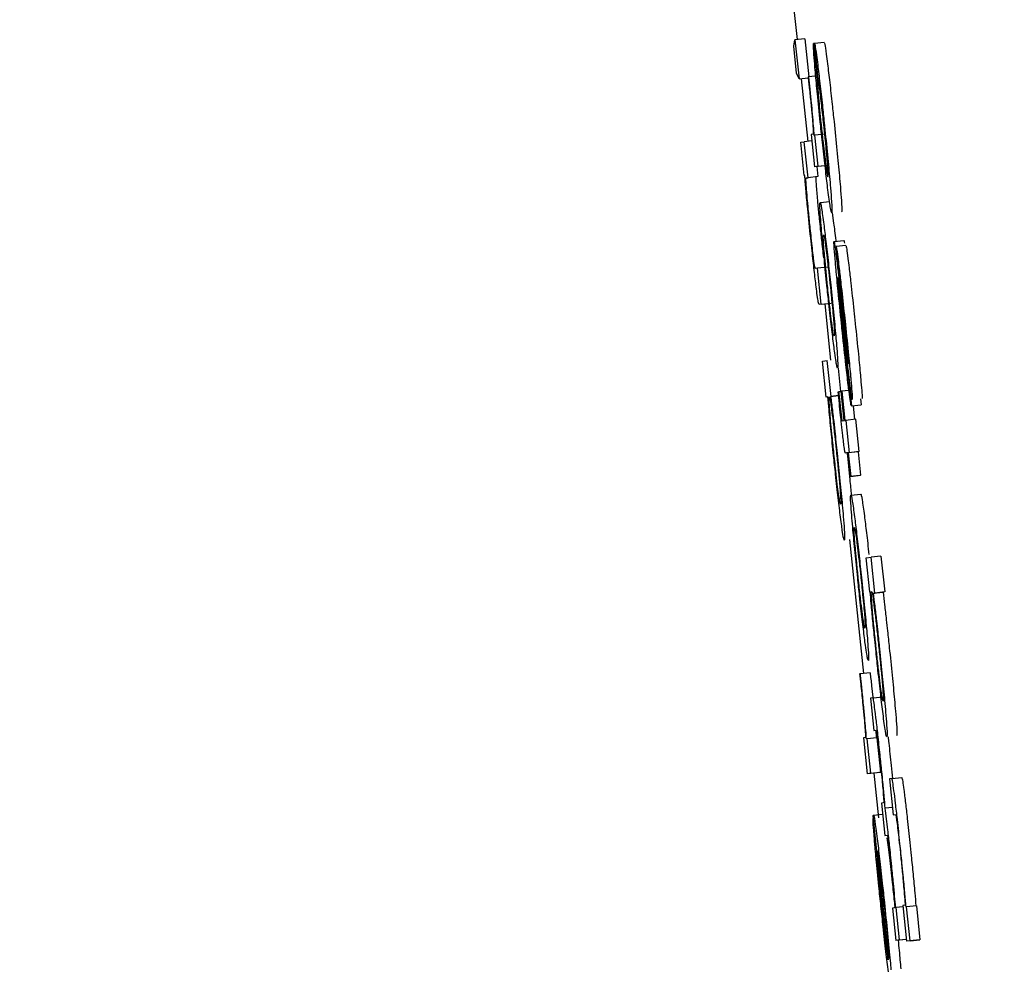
# Model space of a CAD drawing. Header units: inches. Extents: x 170 to 312, y 215 to 248.
# Tile 311 of 656: x 210.2396 to 210.2592, y 243.629 to 243.6478. Entities that reach past the tile are written whole.
import ezdxf

# ---------------------------------------------------------------- set-up
doc = ezdxf.new("R2010")
doc.units = ezdxf.units.IN
doc.header["$LTSCALE"] = 0.25
doc.header["$MEASUREMENT"] = 0
doc.layers.add('ANNOTATIONS', color=1, linetype='Continuous')
doc.layers.add('MOTOR RH', color=7, linetype='Continuous')
doc.styles.add('ARIAL', font='arial.ttf', dxfattribs={"height": 0.09375})
doc.dimstyles.new('STANDARD$0', dxfattribs={"dimtxt": 0.09375, "dimasz": 0.09375, "dimexe": 0.03125, "dimexo": 0.046875, "dimgap": 0.09, "dimtad": 0, "dimtih": 1, "dimtoh": 1, "dimdec": 4, "dimzin": 0, "dimdsep": 46, "dimtxsty": 'ARIAL', "dimcen": 0.09, "dimadec": 0, "dimazin": 0, "dimtfac": 1, "dimtdec": 4, "dimtofl": 0, "dimtmove": 0, "dimatfit": 1, "dimfxl": 1, "dimtolj": 1, "dimtzin": 0, "dimarcsym": 0})

# ---------------------------------------------------------------- blocks, each defined once
blk = doc.blocks.new('*D26')
at = {"layer": 'ANNOTATIONS', "color": 0, "lineweight": -2, "transparency": 16777216}
for p, q in [((209.952995, 244.125047), (211.798957, 244.125047)), ((211.767707, 244.031297), (211.767707, 242.331666)), ((211.767707, 240.197174), (211.767707, 241.896805)), ((211.037182, 240.103424), (211.798957, 240.103424))]:
    blk.add_line(p, q, dxfattribs=at)
at = {"layer": 'ANNOTATIONS', "color": 0, "transparency": 16777216}
for points in [[(211.752082, 244.031297), (211.783332, 244.031297), (211.767707, 244.125047)], [(211.752082, 240.197174), (211.783332, 240.197174), (211.767707, 240.103424)]]:
    blk.add_solid(points, dxfattribs=at)
at = {"layer": 'defpoints', "color": 0, "transparency": 16777216}
for p in [(209.90612, 244.125047), (210.990307, 240.103424), (211.767707, 240.103424)]:
    blk.add_point(p, dxfattribs=at)
at = {"layer": 'ANNOTATIONS', "color": 0, "transparency": 16777216, "insert": (211.767707, 242.114236), "char_height": 0.09375, "attachment_point": 5, "style": 'ARIAL'}
blk.add_mtext('\\A1;OPENING\\PHEIGHT', dxfattribs=at)
blk = doc.blocks.new('*D27')
at = {"layer": 'ANNOTATIONS', "color": 0, "lineweight": -2, "transparency": 16777216}
for p, q in [((209.952995, 244.96103), (212.453946, 244.96103)), ((212.422696, 244.86728), (212.422696, 242.749657)), ((212.422696, 240.197174), (212.422696, 242.314797)), ((211.957527, 240.103424), (212.453946, 240.103424))]:
    blk.add_line(p, q, dxfattribs=at)
at = {"layer": 'ANNOTATIONS', "color": 0, "transparency": 16777216}
for points in [[(212.407071, 244.86728), (212.438321, 244.86728), (212.422696, 244.96103)], [(212.407071, 240.197174), (212.438321, 240.197174), (212.422696, 240.103424)]]:
    blk.add_solid(points, dxfattribs=at)
at = {"layer": 'defpoints', "color": 0, "transparency": 16777216}
for p in [(209.90612, 244.96103), (211.910652, 240.103424), (212.422696, 240.103424)]:
    blk.add_point(p, dxfattribs=at)
at = {"layer": 'ANNOTATIONS', "color": 0, "transparency": 16777216, "insert": (212.422696, 242.532227), "char_height": 0.09375, "attachment_point": 5, "style": 'ARIAL'}
blk.add_mtext('\\A1;TOTAL\\PHEIGHT', dxfattribs=at)

msp = doc.modelspace()

# ---------------------------------------------------------------- linework, layer by layer
at = {"layer": 'MOTOR RH'}
for p, q in [((210.254727, 243.65074), (210.255077, 243.647397)), ((210.255011, 243.647268), (210.255034, 243.647392)), ((210.25523, 243.647412), (210.255034, 243.647392)), ((210.255034, 243.647392), (210.255116, 243.646614)), ((210.25523, 243.647412), (210.255309, 243.646658)), ((210.255619, 243.647341), (210.255424, 243.647321)), ((210.255068, 243.646729), (210.255011, 243.647268)), ((210.255424, 243.647321), (210.255403, 243.647318)), ((210.255403, 243.647318), (210.255478, 243.646604)), ((210.255499, 243.646606), (210.255424, 243.647321)), ((210.255116, 243.646614), (210.255068, 243.646729)), ((210.255116, 243.646614), (210.255299, 243.646633)), ((210.255159, 243.646618), (210.255289, 243.645371)), ((210.25531, 243.646658), (210.255297, 243.646657)), ((210.255491, 243.646678), (210.25531, 243.646658)), ((210.255371, 243.64538), (210.255221, 243.645364)), ((210.255395, 243.645515), (210.255358, 243.64551)), ((210.255358, 243.64551), (210.255425, 243.644867)), ((210.255431, 243.645492), (210.255419, 243.645491)), ((210.255627, 243.645513), (210.255431, 243.645492)), ((210.255496, 243.644876), (210.255431, 243.645492)), ((210.25515, 243.645355), (210.255221, 243.645364)), ((210.25522, 243.644693), (210.25515, 243.645355)), ((210.255296, 243.64465), (210.255221, 243.645364)), ((210.255621, 243.644888), (210.255425, 243.644867)), ((210.255496, 243.644876), (210.255425, 243.644867)), ((210.25547, 243.644872), (210.255492, 243.64467)), ((210.255496, 243.644876), (210.255691, 243.644897)), ((210.255231, 243.644694), (210.25522, 243.644693)), ((210.25526, 243.644645), (210.255296, 243.64465)), ((210.255492, 243.64467), (210.255296, 243.64465)), ((210.255492, 243.64467), (210.255456, 243.644666)), ((210.255536, 243.644155), (210.255732, 243.644176)), ((210.255775, 243.643953), (210.255805, 243.643744)), ((210.255813, 243.64338), (210.256008, 243.643401)), ((210.255852, 243.643284), (210.255855, 243.643284)), ((210.255927, 243.642569), (210.255852, 243.643284)), ((210.25605, 243.643304), (210.255855, 243.643284)), ((210.255485, 243.642848), (210.25544, 243.642843)), ((210.255681, 243.642869), (210.255485, 243.642848)), ((210.25556, 243.642134), (210.255485, 243.642848)), ((210.25556, 243.642134), (210.255515, 243.642128)), ((210.25556, 243.642134), (210.255756, 243.642155)), ((210.255628, 243.64214), (210.255745, 243.641021)), ((210.256045, 243.641279), (210.25596, 243.642057)), ((210.255965, 243.642133), (210.256022, 243.641605)), ((210.25558, 243.641001), (210.255678, 243.641014)), ((210.255656, 243.640287), (210.25558, 243.641001)), ((210.255753, 243.640299), (210.255678, 243.641014)), ((210.256096, 243.640965), (210.2561, 243.640951)), ((210.255892, 243.640864), (210.255941, 243.640398)), ((210.256083, 243.640824), (210.256158, 243.64011)), ((210.255691, 243.640291), (210.255656, 243.640287)), ((210.255745, 243.640298), (210.255902, 243.640315)), ((210.255745, 243.640298), (210.255753, 243.640299)), ((210.255902, 243.640315), (210.255753, 243.640299)), ((210.255894, 243.640393), (210.255905, 243.640394)), ((210.255955, 243.640399), (210.255905, 243.640394)), ((210.255955, 243.6404), (210.255966, 243.640402)), ((210.256016, 243.639821), (210.255955, 243.6404)), ((210.256162, 243.640422), (210.255966, 243.640402)), ((210.255966, 243.640402), (210.256027, 243.639823)), ((210.256158, 243.64011), (210.256354, 243.64013)), ((210.256194, 243.640114), (210.256223, 243.639843)), ((210.256341, 243.640253), (210.256354, 243.64013)), ((210.255973, 243.639815), (210.256016, 243.639821)), ((210.256027, 243.639823), (210.256045, 243.639824)), ((210.256241, 243.639845), (210.256045, 243.639824)), ((210.256045, 243.639824), (210.256113, 243.639181)), ((210.256241, 243.639845), (210.256308, 243.639202)), ((210.256043, 243.639173), (210.256042, 243.639173)), ((210.256084, 243.639178), (210.256043, 243.639173)), ((210.256133, 243.638709), (210.256084, 243.639178)), ((210.256291, 243.6392), (210.256095, 243.639179)), ((210.256113, 243.639181), (210.256095, 243.639179)), ((210.256095, 243.639179), (210.256144, 243.63871)), ((210.256308, 243.639202), (210.256113, 243.639181)), ((210.256308, 243.639202), (210.256291, 243.6392)), ((210.256291, 243.6392), (210.25634, 243.638731)), ((210.256329, 243.638729), (210.256133, 243.638709)), ((210.256144, 243.63871), (210.25634, 243.638731)), ((210.25634, 243.638731), (210.256329, 243.638729)), ((210.256144, 243.63871), (210.256133, 243.638709)), ((210.256148, 243.638338), (210.256344, 243.638358)), ((210.256119, 243.637451), (210.256397, 243.634791)), ((210.256453, 243.637092), (210.256549, 243.637105)), ((210.256524, 243.636411), (210.256453, 243.637092)), ((210.256745, 243.637125), (210.256549, 243.637105)), ((210.256624, 243.63639), (210.256549, 243.637105)), ((210.256745, 243.637125), (210.25682, 243.636411)), ((210.256533, 243.636412), (210.256524, 243.636411)), ((210.256592, 243.636386), (210.256787, 243.636406)), ((210.256592, 243.636386), (210.256624, 243.63639)), ((210.25682, 243.636411), (210.256624, 243.63639)), ((210.25682, 243.636411), (210.256787, 243.636406)), ((210.256531, 243.634805), (210.256335, 243.634784)), ((210.256335, 243.634784), (210.256322, 243.634783)), ((210.256559, 243.634541), (210.256582, 243.634316)), ((210.256589, 243.634304), (210.256537, 243.634297)), ((210.256537, 243.634297), (210.256604, 243.633654)), ((210.256589, 243.634304), (210.256785, 243.634324)), ((210.256604, 243.633654), (210.256651, 243.63366)), ((210.256433, 243.633515), (210.256396, 243.63351)), ((210.256396, 243.63351), (210.256471, 243.632795)), ((210.25647, 243.633489), (210.256458, 243.633488)), ((210.256665, 243.63351), (210.25647, 243.633489)), ((210.256542, 243.632804), (210.25647, 243.633489)), ((210.256665, 243.63351), (210.256737, 243.632825)), ((210.256667, 243.632816), (210.256471, 243.632795)), ((210.256542, 243.632804), (210.256471, 243.632795)), ((210.256542, 243.632804), (210.256737, 243.632825)), ((210.256605, 243.632809), (210.256698, 243.631917)), ((210.256737, 243.632825), (210.256667, 243.632816)), ((210.256962, 243.6327), (210.256915, 243.632693)), ((210.256915, 243.632693), (210.25699, 243.631979)), ((210.256962, 243.6327), (210.257158, 243.63272)), ((210.256796, 243.632216), (210.256756, 243.63221)), ((210.256756, 243.63221), (210.256824, 243.631568)), ((210.256975, 243.632123), (210.25683, 243.632108)), ((210.256596, 243.631906), (210.256588, 243.631905)), ((210.256588, 243.631905), (210.256663, 243.631191)), ((210.256892, 243.629093), (210.25659, 243.631958)), ((210.256596, 243.631974), (210.256779, 243.631993)), ((210.25699, 243.631979), (210.257036, 243.631985)), ((210.256824, 243.631568), (210.256873, 243.631574)), ((210.256671, 243.631192), (210.256663, 243.631191)), ((210.256899, 243.629124), (210.256675, 243.63126)), ((210.257016, 243.630129), (210.256976, 243.630124)), ((210.256976, 243.630124), (210.257043, 243.629481)), ((210.257046, 243.630133), (210.257038, 243.630132)), ((210.257183, 243.630147), (210.257046, 243.630133)), ((210.257114, 243.62949), (210.257046, 243.630133)), ((210.257224, 243.630183), (210.25718, 243.630178)), ((210.25718, 243.630178), (210.257255, 243.629464)), ((210.257254, 243.63015), (210.257245, 243.630149)), ((210.25745, 243.63017), (210.257254, 243.63015)), ((210.257325, 243.629472), (210.257254, 243.63015)), ((210.25745, 243.63017), (210.257521, 243.629493)), ((210.257239, 243.629502), (210.257043, 243.629481)), ((210.257114, 243.62949), (210.257043, 243.629481)), ((210.257114, 243.62949), (210.257251, 243.629504)), ((210.257251, 243.629503), (210.257239, 243.629502)), ((210.257451, 243.629484), (210.257255, 243.629464)), ((210.257325, 243.629472), (210.257255, 243.629464)), ((210.257325, 243.629472), (210.257521, 243.629493)), ((210.257521, 243.629493), (210.257451, 243.629484))]:
    msp.add_line(p, q, dxfattribs=at)
for points, knots in [([(210.255619, 243.647341), (210.255622, 243.647333), (210.25563, 243.647312), (210.255653, 243.647158), (210.255675, 243.646982), (210.255683, 243.646915)], [0, 0, 0, 0, 0.310514, 0.736903, 1, 1, 1, 1]), ([(210.255439, 243.646784), (210.255431, 243.64687), (210.255412, 243.64709), (210.255403, 243.64725), (210.255403, 243.647301), (210.255403, 243.647318)], [0, 0, 0, 0, 0.297508, 0.760144, 1, 1, 1, 1]), ([(210.255424, 243.647321), (210.255427, 243.647312), (210.255434, 243.647291), (210.255457, 243.647138), (210.255479, 243.646962), (210.255488, 243.646894)], [0, 0, 0, 0, 0.310526, 0.73693, 1, 1, 1, 1]), ([(210.255547, 243.645681), (210.255527, 243.645876), (210.25549, 243.646233), (210.255455, 243.646596), (210.255441, 243.646751), (210.255439, 243.646784)], [0, 0, 0, 0, 0.484499, 0.889986, 1, 1, 1, 1]), ([(210.255488, 243.646894), (210.255502, 243.646776), (210.25553, 243.64654), (210.255576, 243.646125), (210.255604, 243.645859), (210.255616, 243.645746)], [0, 0, 0, 0, 0.3657506, 0.7303022, 1, 1, 1, 1]), ([(210.255683, 243.646915), (210.255697, 243.646797), (210.255726, 243.64656), (210.255772, 243.646146), (210.2558, 243.64588), (210.255812, 243.645767)], [0, 0, 0, 0, 0.365742, 0.730297, 1, 1, 1, 1]), ([(210.255297, 243.646657), (210.255299, 243.646634), (210.255304, 243.646588), (210.255312, 243.646515), (210.255317, 243.646464), (210.25532, 243.646436)], [0, 0, 0, 0, 0.310421, 0.620428, 1, 1, 1, 1]), ([(210.255335, 243.646421), (210.255333, 243.646448), (210.255327, 243.646501), (210.255318, 243.64658), (210.255313, 243.646632), (210.25531, 243.646658)], [0, 0, 0, 0, 0.336831, 0.668929, 1, 1, 1, 1]), ([(210.255478, 243.646604), (210.25548, 243.646564), (210.255483, 243.64649), (210.255493, 243.646352), (210.255502, 243.64625), (210.255504, 243.64623)], [0, 0, 0, 0, 0.485668, 0.899273, 1, 1, 1, 1]), ([(210.255547, 243.646271), (210.255541, 243.646316), (210.255525, 243.646446), (210.255511, 243.646539), (210.255502, 243.646587), (210.255499, 243.646606)], [0, 0, 0, 0, 0.239502, 0.701395, 1, 1, 1, 1]), ([(210.25532, 243.646436), (210.255331, 243.646332), (210.255353, 243.646125), (210.255378, 243.645858), (210.255387, 243.645743), (210.255392, 243.645691)], [0, 0, 0, 0, 0.349914, 0.703099, 1, 1, 1, 1]), ([(210.255419, 243.645491), (210.25541, 243.645614), (210.255398, 243.645782), (210.255364, 243.646142), (210.255345, 243.646326), (210.255335, 243.646421)], [0, 0, 0, 0, 0.564918, 0.7763, 1, 1, 1, 1]), ([(210.255504, 243.64623), (210.255511, 243.646156), (210.255525, 243.646008), (210.255546, 243.645798), (210.255558, 243.645682), (210.255561, 243.645656)], [0, 0, 0, 0, 0.437269, 0.874328, 1, 1, 1, 1]), ([(210.255609, 243.645708), (210.255595, 243.645838), (210.255573, 243.646043), (210.255554, 243.64621), (210.255547, 243.646271)], [0, 0, 0, 0, 0.637389, 1, 1, 1, 1]), ([(210.255812, 243.645767), (210.255832, 243.645574), (210.255872, 243.645186), (210.255914, 243.644741), (210.255932, 243.644539), (210.255938, 243.644467)], [0, 0, 0, 0, 0.390445, 0.783018, 1, 1, 1, 1]), ([(210.255392, 243.645691), (210.255394, 243.645652), (210.255403, 243.645523), (210.255398, 243.645518), (210.255395, 243.645515)], [0, 0, 0, 0, 0.302244, 1, 1, 1, 1]), ([(210.255691, 243.644406), (210.255677, 243.644523), (210.255648, 243.644757), (210.255596, 243.645219), (210.255563, 243.645533), (210.255547, 243.645681)], [0, 0, 0, 0, 0.34477, 0.69002, 1, 1, 1, 1]), ([(210.255561, 243.645656), (210.255572, 243.645551), (210.255593, 243.645357), (210.255622, 243.645105), (210.255638, 243.644977), (210.255645, 243.644922), (210.255646, 243.644917)], [0, 0, 0, 0, 0.358036, 0.66096, 0.96346, 1, 1, 1, 1]), ([(210.255682, 243.644941), (210.255677, 243.645006), (210.255667, 243.645127), (210.255642, 243.645389), (210.255622, 243.645586), (210.255611, 243.645693), (210.255609, 243.645708)], [0, 0, 0, 0, 0.353559, 0.652351, 0.950402, 1, 1, 1, 1]), ([(210.255616, 243.645746), (210.255636, 243.645553), (210.255676, 243.645166), (210.255719, 243.64472), (210.255736, 243.644518), (210.255742, 243.644446)], [0, 0, 0, 0, 0.390143, 0.783014, 1, 1, 1, 1]), ([(210.255646, 243.644917), (210.255658, 243.644833), (210.25568, 243.644677), (210.255687, 243.64467), (210.255691, 243.644666)], [0, 0, 0, 0, 0.540623, 1, 1, 1, 1]), ([(210.255691, 243.644666), (210.255693, 243.644672), (210.255696, 243.644683), (210.255694, 243.644768), (210.255686, 243.644882), (210.255682, 243.644941)], [0, 0, 0, 0, 0.379918, 0.683895, 1, 1, 1, 1]), ([(210.255349, 243.643449), (210.255328, 243.643648), (210.255293, 243.64398), (210.255255, 243.644386), (210.255238, 243.644588), (210.255232, 243.644673), (210.255231, 243.644694)], [0, 0, 0, 0, 0.385994, 0.648521, 0.910576, 1, 1, 1, 1]), ([(210.255254, 243.644599), (210.255254, 243.644614), (210.255255, 243.644643), (210.255258, 243.644644), (210.25526, 243.644645)], [0, 0, 0, 0, 0.4968929, 1, 1, 1, 1]), ([(210.255266, 243.644412), (210.255263, 243.644449), (210.255257, 243.644534), (210.255255, 243.644576), (210.255254, 243.644599)], [0, 0, 0, 0, 0.438281, 1, 1, 1, 1]), ([(210.255456, 243.644666), (210.255454, 243.644665), (210.25545, 243.644664), (210.25545, 243.644634), (210.25545, 243.64462)], [0, 0, 0, 0, 0.4981863, 1, 1, 1, 1]), ([(210.25545, 243.64462), (210.25545, 243.644602), (210.255452, 243.644563), (210.255458, 243.644479), (210.255462, 243.644432)], [0, 0, 0, 0, 0.438183, 1, 1, 1, 1]), ([(210.255344, 243.6436), (210.255333, 243.643705), (210.255311, 243.643915), (210.255284, 243.644203), (210.255272, 243.644341), (210.255266, 243.644412)], [0, 0, 0, 0, 0.326992, 0.655426, 1, 1, 1, 1]), ([(210.255462, 243.644432), (210.25547, 243.644334), (210.255484, 243.644168), (210.255514, 243.643861), (210.255532, 243.64369), (210.25554, 243.64362)], [0, 0, 0, 0, 0.464953, 0.780929, 1, 1, 1, 1]), ([(210.255766, 243.643951), (210.255759, 243.643964), (210.255747, 243.643988), (210.255708, 243.644277), (210.255691, 243.644406)], [0, 0, 0, 0, 0.5544819, 1, 1, 1, 1]), ([(210.255742, 243.644446), (210.25575, 243.644348), (210.255769, 243.644102), (210.255773, 243.643969), (210.255768, 243.643956), (210.255766, 243.643951)], [0, 0, 0, 0, 0.305745, 0.77065, 1, 1, 1, 1]), ([(210.255938, 243.644467), (210.255945, 243.644369), (210.255965, 243.644123), (210.255969, 243.643989), (210.255964, 243.643976), (210.255962, 243.643972)], [0, 0, 0, 0, 0.305743, 0.770695, 1, 1, 1, 1]), ([(210.255557, 243.643697), (210.25555, 243.643779), (210.255532, 243.644003), (210.255529, 243.644135), (210.255534, 243.64415), (210.255536, 243.644155)], [0, 0, 0, 0, 0.2641698, 0.7266877, 1, 1, 1, 1]), ([(210.255536, 243.644155), (210.255543, 243.644142), (210.255555, 243.644119), (210.255593, 243.643843), (210.255609, 243.643723)], [0, 0, 0, 0, 0.5647654, 1, 1, 1, 1]), ([(210.25554, 243.64362), (210.25555, 243.643523), (210.255568, 243.643354), (210.25559, 243.643162), (210.255599, 243.643083), (210.255603, 243.643055)], [0, 0, 0, 0, 0.473705, 0.815035, 1, 1, 1, 1]), ([(210.255671, 243.642506), (210.255654, 243.642677), (210.255618, 243.643021), (210.255579, 243.643433), (210.255563, 243.643622), (210.255557, 243.643697)], [0, 0, 0, 0, 0.374491, 0.751013, 1, 1, 1, 1]), ([(210.255609, 243.643723), (210.255622, 243.643617), (210.255649, 243.643404), (210.255698, 243.642965), (210.255731, 243.642661), (210.255746, 243.642516)], [0, 0, 0, 0, 0.341502, 0.684239, 1, 1, 1, 1]), ([(210.255805, 243.643744), (210.255817, 243.643645), (210.255831, 243.643541), (210.255848, 243.643391), (210.255848, 243.643384)], [0, 0, 0, 0, 0.958345, 1, 1, 1, 1]), ([(210.255407, 243.643035), (210.255401, 243.643088), (210.255388, 243.643193), (210.255365, 243.643396), (210.255351, 243.643532), (210.255344, 243.6436)], [0, 0, 0, 0, 0.336164, 0.670864, 1, 1, 1, 1]), ([(210.255457, 243.642479), (210.255444, 243.642585), (210.255419, 243.642795), (210.255381, 243.643146), (210.255358, 243.643364), (210.255349, 243.643449)], [0, 0, 0, 0, 0.378553, 0.75558, 1, 1, 1, 1]), ([(210.255613, 243.643228), (210.255608, 243.643295), (210.255595, 243.643481), (210.255599, 243.643509), (210.255604, 243.643512), (210.255604, 243.643512)], [0, 0, 0, 0, 0.333495, 0.921963, 1, 1, 1, 1]), ([(210.255604, 243.643512), (210.255608, 243.643507), (210.255615, 243.643494), (210.255633, 243.643386), (210.255649, 243.643266), (210.255651, 243.64325)], [0, 0, 0, 0, 0.408967, 0.922235, 1, 1, 1, 1]), ([(210.255682, 243.642507), (210.255672, 243.642605), (210.255652, 243.642801), (210.255628, 243.643054), (210.255618, 243.643173), (210.255613, 243.643228)], [0, 0, 0, 0, 0.348314, 0.697698, 1, 1, 1, 1]), ([(210.255651, 243.64325), (210.255659, 243.643188), (210.255675, 243.643063), (210.255705, 243.642794), (210.255726, 243.642603), (210.255736, 243.642511)], [0, 0, 0, 0, 0.339056, 0.680161, 1, 1, 1, 1]), ([(210.255842, 243.642946), (210.255833, 243.643048), (210.255815, 243.64325), (210.255809, 243.643368), (210.255812, 243.643378), (210.255813, 243.64338)], [0, 0, 0, 0, 0.407175, 0.816653, 1, 1, 1, 1]), ([(210.255813, 243.64338), (210.255814, 243.643379), (210.255816, 243.643375), (210.255822, 243.643346), (210.255824, 243.643329)], [0, 0, 0, 0, 0.43626, 1, 1, 1, 1]), ([(210.255824, 243.643329), (210.255831, 243.643289), (210.255841, 243.643219), (210.25586, 243.64306), (210.255868, 243.642991)], [0, 0, 0, 0, 0.5661576, 1, 1, 1, 1]), ([(210.255855, 243.643284), (210.255859, 243.643267), (210.255866, 243.643233), (210.25589, 243.643054), (210.255908, 243.642902), (210.255916, 243.642838)], [0, 0, 0, 0, 0.3681122, 0.7371114, 1, 1, 1, 1]), ([(210.256008, 243.643401), (210.256009, 243.643399), (210.256012, 243.643396), (210.256017, 243.643366), (210.25602, 243.64335)], [0, 0, 0, 0, 0.436258, 1, 1, 1, 1]), ([(210.25605, 243.643304), (210.256054, 243.643287), (210.256062, 243.643253), (210.256086, 243.643075), (210.256104, 243.642923), (210.256112, 243.642859)], [0, 0, 0, 0, 0.368277, 0.737076, 1, 1, 1, 1]), ([(210.25544, 243.642843), (210.255437, 243.642848), (210.255432, 243.642856), (210.255417, 243.642952), (210.255409, 243.643016), (210.255407, 243.643035)], [0, 0, 0, 0, 0.61149, 0.887101, 1, 1, 1, 1]), ([(210.255961, 243.641751), (210.255938, 243.641967), (210.255899, 243.642342), (210.25586, 243.642743), (210.255845, 243.642907), (210.255842, 243.642946)], [0, 0, 0, 0, 0.504625, 0.879666, 1, 1, 1, 1]), ([(210.255868, 243.642991), (210.255879, 243.642902), (210.25591, 243.642631), (210.255943, 243.642333), (210.255965, 243.642133)], [0, 0, 0, 0, 0.329992, 1, 1, 1, 1]), ([(210.255916, 243.642838), (210.255927, 243.642741), (210.255957, 243.642484), (210.256, 243.642091), (210.256029, 243.641816), (210.256038, 243.641731)], [0, 0, 0, 0, 0.296681, 0.781278, 1, 1, 1, 1]), ([(210.256112, 243.642859), (210.256123, 243.642762), (210.256153, 243.642505), (210.256196, 243.642111), (210.256225, 243.641837), (210.256234, 243.641751)], [0, 0, 0, 0, 0.296681, 0.781668, 1, 1, 1, 1]), ([(210.255886, 243.642666), (210.255886, 243.642661), (210.255885, 243.64265), (210.255891, 243.642563), (210.255899, 243.642476), (210.255903, 243.642434)], [0, 0, 0, 0, 0.339255, 0.679474, 1, 1, 1, 1]), ([(210.255892, 243.642635), (210.255891, 243.64264), (210.25589, 243.64265), (210.255888, 243.642662), (210.255887, 243.642665), (210.255886, 243.642666)], [0, 0, 0, 0, 0.307012, 0.614251, 1, 1, 1, 1]), ([(210.25591, 243.642498), (210.255908, 243.642514), (210.255903, 243.642559), (210.255897, 243.642604), (210.255894, 243.642626), (210.255892, 243.642635)], [0, 0, 0, 0, 0.244782, 0.674056, 1, 1, 1, 1]), ([(210.255515, 243.642128), (210.25551, 243.642136), (210.255503, 243.642149), (210.255483, 243.642276), (210.255464, 243.642419), (210.255457, 243.642479)], [0, 0, 0, 0, 0.470137, 0.777261, 1, 1, 1, 1]), ([(210.255807, 243.641314), (210.255793, 243.641429), (210.255764, 243.64166), (210.255715, 243.642098), (210.255684, 243.642386), (210.255671, 243.642506)], [0, 0, 0, 0, 0.368024, 0.738039, 1, 1, 1, 1]), ([(210.255765, 243.641784), (210.255756, 243.641855), (210.255738, 243.641998), (210.255708, 243.642267), (210.255689, 243.642441), (210.255682, 243.642507)], [0, 0, 0, 0, 0.3817677, 0.7670455, 1, 1, 1, 1]), ([(210.255736, 243.642511), (210.255749, 243.642379), (210.255772, 243.642158), (210.255797, 243.641891), (210.255814, 243.64169), (210.255823, 243.64153), (210.255818, 243.641515), (210.255814, 243.641506)], [0, 0, 0, 0, 0.191753, 0.321588, 0.451256, 0.660124, 1, 1, 1, 1]), ([(210.255746, 243.642516), (210.255765, 243.642334), (210.255803, 243.641969), (210.255842, 243.641556), (210.255858, 243.641373), (210.255863, 243.641311)], [0, 0, 0, 0, 0.395802, 0.794661, 1, 1, 1, 1]), ([(210.255903, 243.642434), (210.255911, 243.642343), (210.255931, 243.642142), (210.255954, 243.641914), (210.255967, 243.64179)], [0, 0, 0, 0, 0.455666, 1, 1, 1, 1]), ([(210.25596, 243.642057), (210.255951, 243.642132), (210.255934, 243.642286), (210.255918, 243.642427), (210.25591, 243.642498)], [0, 0, 0, 0, 0.495744, 1, 1, 1, 1]), ([(210.255952, 243.64241), (210.255948, 243.642436), (210.255941, 243.642495), (210.255933, 243.64254), (210.255929, 243.642559), (210.255927, 243.642569)], [0, 0, 0, 0, 0.280076, 0.635764, 1, 1, 1, 1]), ([(210.255987, 243.642105), (210.255978, 243.642188), (210.255965, 243.642299), (210.255954, 243.642387), (210.255952, 243.64241)], [0, 0, 0, 0, 0.734248, 1, 1, 1, 1]), ([(210.25603, 243.641704), (210.256023, 243.641771), (210.256009, 243.641907), (210.255994, 243.642039), (210.255987, 243.642105)], [0, 0, 0, 0, 0.493961, 1, 1, 1, 1]), ([(210.255814, 243.641506), (210.255811, 243.64151), (210.255804, 243.641521), (210.255786, 243.641623), (210.255768, 243.641761), (210.255765, 243.641784)], [0, 0, 0, 0, 0.3749705, 0.897199, 1, 1, 1, 1]), ([(210.256095, 243.640531), (210.25608, 243.640659), (210.256044, 243.640968), (210.255996, 243.641412), (210.255967, 243.64169), (210.255961, 243.641751)], [0, 0, 0, 0, 0.355758, 0.858091, 1, 1, 1, 1]), ([(210.255967, 243.64179), (210.255977, 243.641699), (210.255999, 243.641489), (210.256025, 243.641255), (210.256039, 243.641134), (210.256042, 243.641113)], [0, 0, 0, 0, 0.384973, 0.891116, 1, 1, 1, 1]), ([(210.256085, 243.641156), (210.256078, 243.641234), (210.256061, 243.641403), (210.256041, 243.641598), (210.25603, 243.641704)], [0, 0, 0, 0, 0.458387, 1, 1, 1, 1]), ([(210.256038, 243.641731), (210.25606, 243.641522), (210.256098, 243.64116), (210.256133, 243.640799), (210.256145, 243.640658), (210.256147, 243.640635)], [0, 0, 0, 0, 0.534805, 0.926516, 1, 1, 1, 1]), ([(210.256234, 243.641751), (210.256256, 243.641543), (210.256293, 243.641181), (210.256328, 243.64082), (210.256341, 243.640678), (210.256343, 243.640656)], [0, 0, 0, 0, 0.534799, 0.926501, 1, 1, 1, 1]), ([(210.256022, 243.641605), (210.256032, 243.641513), (210.256051, 243.641346), (210.256071, 243.641159), (210.256081, 243.64108), (210.256083, 243.641064)], [0, 0, 0, 0, 0.49354, 0.893937, 1, 1, 1, 1]), ([(210.255883, 243.640863), (210.255879, 243.640869), (210.255869, 243.640886), (210.255842, 243.641046), (210.255814, 243.641263), (210.255807, 243.641314)], [0, 0, 0, 0, 0.332309, 0.844563, 1, 1, 1, 1]), ([(210.255863, 243.641311), (210.255869, 243.641229), (210.255887, 243.641009), (210.25589, 243.640882), (210.255885, 243.640868), (210.255883, 243.640863)], [0, 0, 0, 0, 0.271126, 0.727307, 1, 1, 1, 1]), ([(210.25612, 243.640613), (210.25611, 243.6407), (210.256085, 243.64091), (210.25606, 243.641142), (210.256045, 243.641279)], [0, 0, 0, 0, 0.4121942, 1, 1, 1, 1]), ([(210.256042, 243.641113), (210.256048, 243.641062), (210.256062, 243.640946), (210.256075, 243.640857), (210.256081, 243.640835), (210.256083, 243.640824)], [0, 0, 0, 0, 0.29389, 0.667532, 1, 1, 1, 1]), ([(210.256083, 243.641064), (210.256084, 243.641052), (210.256087, 243.641026), (210.256092, 243.640991), (210.256095, 243.640975), (210.256096, 243.640965)], [0, 0, 0, 0, 0.237072, 0.531249, 1, 1, 1, 1]), ([(210.2561, 243.640951), (210.2561, 243.640955), (210.256101, 243.640964), (210.256095, 243.64104), (210.256088, 243.641117), (210.256085, 243.641156)], [0, 0, 0, 0, 0.3318124, 0.6647168, 1, 1, 1, 1]), ([(210.256158, 243.64011), (210.256153, 243.640124), (210.256145, 243.640148), (210.256118, 243.640346), (210.256101, 243.640486), (210.256095, 243.640531)], [0, 0, 0, 0, 0.49936, 0.840955, 1, 1, 1, 1]), ([(210.256162, 243.64029), (210.256156, 243.640326), (210.256146, 243.640395), (210.256128, 243.640543), (210.25612, 243.640613)], [0, 0, 0, 0, 0.5314093, 1, 1, 1, 1]), ([(210.256147, 243.640635), (210.256155, 243.640548), (210.25617, 243.640372), (210.256177, 243.640252), (210.256175, 243.640241), (210.256174, 243.640236)], [0, 0, 0, 0, 0.369237, 0.739818, 1, 1, 1, 1]), ([(210.256343, 243.640656), (210.256351, 243.640568), (210.256366, 243.640392), (210.256373, 243.640273), (210.256371, 243.640261), (210.256369, 243.640257)], [0, 0, 0, 0, 0.369468, 0.739826, 1, 1, 1, 1]), ([(210.255803, 243.639125), (210.255787, 243.639288), (210.255753, 243.639614), (210.255714, 243.640023), (210.255698, 243.64021), (210.255691, 243.640291)], [0, 0, 0, 0, 0.358681, 0.71911, 1, 1, 1, 1]), ([(210.255729, 243.640006), (210.255723, 243.640089), (210.25571, 243.640272), (210.255716, 243.640284), (210.255719, 243.640291)], [0, 0, 0, 0, 0.456485, 1, 1, 1, 1]), ([(210.255719, 243.640291), (210.255722, 243.640286), (210.255729, 243.640274), (210.255747, 243.64017), (210.255763, 243.64005), (210.255765, 243.640032)], [0, 0, 0, 0, 0.407544, 0.912613, 1, 1, 1, 1]), ([(210.255745, 243.640298), (210.25575, 243.640256), (210.255765, 243.640149), (210.255786, 243.639972), (210.255798, 243.639864)], [0, 0, 0, 0, 0.385381, 1, 1, 1, 1]), ([(210.255943, 243.639927), (210.255935, 243.640005), (210.255918, 243.64016), (210.255902, 243.640315), (210.255894, 243.640393)], [0, 0, 0, 0, 0.4990894, 1, 1, 1, 1]), ([(210.255905, 243.640394), (210.255908, 243.640368), (210.255913, 243.640315), (210.255921, 243.640236), (210.255927, 243.640183), (210.25593, 243.640156)], [0, 0, 0, 0, 0.338167, 0.66765, 1, 1, 1, 1]), ([(210.256174, 243.640236), (210.256172, 243.640238), (210.25617, 243.640241), (210.256164, 243.640273), (210.256162, 243.64029)], [0, 0, 0, 0, 0.494249, 1, 1, 1, 1]), ([(210.25593, 243.640156), (210.255933, 243.640127), (210.25594, 243.640058), (210.25595, 243.639966), (210.255956, 243.639917), (210.255958, 243.6399)], [0, 0, 0, 0, 0.314277, 0.762623, 1, 1, 1, 1]), ([(210.255806, 243.639205), (210.255794, 243.639322), (210.255771, 243.639537), (210.255744, 243.63982), (210.255734, 243.639944), (210.255729, 243.640006)], [0, 0, 0, 0, 0.376423, 0.692686, 1, 1, 1, 1]), ([(210.255765, 243.640032), (210.255774, 243.639961), (210.255792, 243.63982), (210.255825, 243.63953), (210.255846, 243.639332), (210.255855, 243.639245)], [0, 0, 0, 0, 0.356874, 0.715936, 1, 1, 1, 1]), ([(210.255985, 243.639538), (210.255981, 243.639573), (210.255973, 243.639643), (210.255959, 243.639774), (210.255949, 243.639869), (210.255943, 243.639927)], [0, 0, 0, 0, 0.282835, 0.566025, 1, 1, 1, 1]), ([(210.255958, 243.6399), (210.25596, 243.639884), (210.255966, 243.639836), (210.25597, 243.639819), (210.255972, 243.639817), (210.255973, 243.639815)], [0, 0, 0, 0, 0.21754, 0.649518, 1, 1, 1, 1]), ([(210.255798, 243.639864), (210.255808, 243.63978), (210.255833, 243.639562), (210.255858, 243.639319), (210.255874, 243.639168)], [0, 0, 0, 0, 0.3822361, 1, 1, 1, 1]), ([(210.256018, 243.639267), (210.256013, 243.639303), (210.256004, 243.63937), (210.255991, 243.639485), (210.255985, 243.639538)], [0, 0, 0, 0, 0.537128, 1, 1, 1, 1]), ([(210.255942, 243.637896), (210.255927, 243.638017), (210.255898, 243.638259), (210.255848, 243.638707), (210.255817, 243.639), (210.255803, 243.639125)], [0, 0, 0, 0, 0.364008, 0.728638, 1, 1, 1, 1]), ([(210.255943, 243.638155), (210.255938, 243.638164), (210.25593, 243.638178), (210.255905, 243.638342), (210.255879, 243.638544), (210.255845, 243.638839), (210.25582, 243.639073), (210.255806, 243.639205)], [0, 0, 0, 0, 0.343662, 0.518195, 0.663534, 0.809696, 1, 1, 1, 1]), ([(210.255855, 243.639245), (210.255867, 243.63913), (210.255891, 243.6389), (210.255918, 243.638619), (210.255928, 243.638495), (210.255932, 243.638444)], [0, 0, 0, 0, 0.368477, 0.739966, 1, 1, 1, 1]), ([(210.255874, 243.639168), (210.255894, 243.638984), (210.255932, 243.638613), (210.255973, 243.638179), (210.25599, 243.637983), (210.255996, 243.637909)], [0, 0, 0, 0, 0.382685, 0.768157, 1, 1, 1, 1]), ([(210.256043, 243.639173), (210.256041, 243.639174), (210.256037, 243.639176), (210.25603, 243.639193), (210.256022, 243.639242), (210.256018, 243.639267)], [0, 0, 0, 0, 0.392066, 0.692826, 1, 1, 1, 1]), ([(210.25607, 243.639189), (210.25609, 243.639001), (210.256122, 243.638693), (210.256146, 243.638438), (210.256155, 243.638339)], [0, 0, 0, 0, 0.611007, 1, 1, 1, 1]), ([(210.255932, 243.638444), (210.255938, 243.638365), (210.255952, 243.638175), (210.255946, 243.638162), (210.255943, 243.638155)], [0, 0, 0, 0, 0.416411, 1, 1, 1, 1]), ([(210.256168, 243.63788), (210.256162, 243.637961), (210.256144, 243.638186), (210.25614, 243.638317), (210.256146, 243.638332), (210.256148, 243.638338)], [0, 0, 0, 0, 0.264177, 0.726663, 1, 1, 1, 1]), ([(210.256148, 243.638338), (210.256155, 243.638324), (210.256167, 243.638301), (210.256204, 243.638026), (210.256221, 243.637906)], [0, 0, 0, 0, 0.564857, 1, 1, 1, 1]), ([(210.256344, 243.638358), (210.256351, 243.638345), (210.256363, 243.638322), (210.2564, 243.638046), (210.256416, 243.637926)], [0, 0, 0, 0, 0.564782, 1, 1, 1, 1]), ([(210.256017, 243.63744), (210.256014, 243.637446), (210.256004, 243.637462), (210.255978, 243.637616), (210.25595, 243.637836), (210.255942, 243.637896)], [0, 0, 0, 0, 0.320597, 0.814211, 1, 1, 1, 1]), ([(210.255996, 243.637909), (210.256003, 243.63782), (210.256022, 243.637585), (210.256025, 243.637458), (210.256019, 243.637445), (210.256017, 243.63744)], [0, 0, 0, 0, 0.2854547, 0.7550451, 1, 1, 1, 1]), ([(210.256283, 243.636688), (210.256266, 243.63686), (210.25623, 243.637203), (210.256191, 243.637616), (210.256175, 243.637804), (210.256168, 243.63788)], [0, 0, 0, 0, 0.37419, 0.750741, 1, 1, 1, 1]), ([(210.256221, 243.637906), (210.256234, 243.637799), (210.256261, 243.637586), (210.25631, 243.637148), (210.256342, 243.636844), (210.256358, 243.636698)], [0, 0, 0, 0, 0.3416558, 0.6839952, 1, 1, 1, 1]), ([(210.256416, 243.637926), (210.25643, 243.63782), (210.256456, 243.637608), (210.25649, 243.637304), (210.256507, 243.637153)], [0, 0, 0, 0, 0.499304, 1, 1, 1, 1]), ([(210.256225, 243.637411), (210.25622, 243.637478), (210.256206, 243.637663), (210.256211, 243.637691), (210.256216, 243.637694), (210.256216, 243.637695)], [0, 0, 0, 0, 0.333383, 0.921949, 1, 1, 1, 1]), ([(210.256216, 243.637695), (210.256219, 243.637689), (210.256227, 243.637677), (210.256245, 243.637568), (210.256261, 243.637448), (210.256263, 243.637432)], [0, 0, 0, 0, 0.408896, 0.922246, 1, 1, 1, 1]), ([(210.256294, 243.63669), (210.256284, 243.636788), (210.256264, 243.636984), (210.25624, 243.637236), (210.25623, 243.637355), (210.256225, 243.637411)], [0, 0, 0, 0, 0.347819, 0.697262, 1, 1, 1, 1]), ([(210.256263, 243.637432), (210.256271, 243.63737), (210.256287, 243.637246), (210.256317, 243.636976), (210.256338, 243.636785), (210.256347, 243.636693)], [0, 0, 0, 0, 0.339075, 0.680159, 1, 1, 1, 1]), ([(210.256419, 243.635496), (210.256405, 243.635612), (210.256376, 243.635843), (210.256327, 243.636281), (210.256296, 243.636569), (210.256283, 243.636688)], [0, 0, 0, 0, 0.368181, 0.738104, 1, 1, 1, 1]), ([(210.256377, 243.635966), (210.256368, 243.636037), (210.25635, 243.63618), (210.25632, 243.63645), (210.256301, 243.636624), (210.256294, 243.63669)], [0, 0, 0, 0, 0.382009, 0.767136, 1, 1, 1, 1]), ([(210.256347, 243.636693), (210.256361, 243.636561), (210.256384, 243.636341), (210.256409, 243.636074), (210.256426, 243.635872), (210.256435, 243.635713), (210.256429, 243.635698), (210.256426, 243.635688)], [0, 0, 0, 0, 0.191545, 0.321576, 0.451267, 0.66007, 1, 1, 1, 1]), ([(210.256358, 243.636698), (210.256377, 243.636516), (210.256415, 243.636151), (210.256454, 243.635738), (210.256469, 243.635555), (210.256475, 243.635493)], [0, 0, 0, 0, 0.395898, 0.79485, 1, 1, 1, 1]), ([(210.256585, 243.635834), (210.256574, 243.635953), (210.256553, 243.636171), (210.256539, 243.636337), (210.256533, 243.636412)], [0, 0, 0, 0, 0.5480135, 1, 1, 1, 1]), ([(210.25657, 243.636128), (210.256564, 243.636212), (210.25655, 243.636402), (210.256556, 243.636413), (210.25656, 243.636419)], [0, 0, 0, 0, 0.4444, 1, 1, 1, 1]), ([(210.25656, 243.636419), (210.256563, 243.636415), (210.25657, 243.636403), (210.256588, 243.636295), (210.256605, 243.636168), (210.256607, 243.636149)], [0, 0, 0, 0, 0.370044, 0.907324, 1, 1, 1, 1]), ([(210.256592, 243.636386), (210.256601, 243.636305), (210.256622, 243.63614), (210.256645, 243.635938), (210.256656, 243.635836)], [0, 0, 0, 0, 0.493267, 1, 1, 1, 1]), ([(210.256787, 243.636406), (210.256797, 243.636325), (210.256817, 243.636161), (210.25684, 243.635959), (210.256852, 243.635856)], [0, 0, 0, 0, 0.492979, 1, 1, 1, 1]), ([(210.256646, 243.63534), (210.256634, 243.635451), (210.256611, 243.635674), (210.256585, 243.63595), (210.256574, 243.636074), (210.25657, 243.636128)], [0, 0, 0, 0, 0.3627142, 0.7280491, 1, 1, 1, 1]), ([(210.256607, 243.636149), (210.256616, 243.636082), (210.256633, 243.635946), (210.256666, 243.635655), (210.256688, 243.635448), (210.256699, 243.635347)], [0, 0, 0, 0, 0.337152, 0.676186, 1, 1, 1, 1]), ([(210.256426, 243.635688), (210.256423, 243.635693), (210.256416, 243.635703), (210.256398, 243.635805), (210.25638, 243.635943), (210.256377, 243.635966)], [0, 0, 0, 0, 0.374945, 0.897196, 1, 1, 1, 1]), ([(210.256648, 243.635217), (210.256639, 243.6353), (210.256617, 243.635512), (210.256597, 243.635712), (210.256585, 243.635834)], [0, 0, 0, 0, 0.391431, 1, 1, 1, 1]), ([(210.256656, 243.635836), (210.256665, 243.635762), (210.256684, 243.635583), (210.256705, 243.635394), (210.256716, 243.635282)], [0, 0, 0, 0, 0.408291, 1, 1, 1, 1]), ([(210.256852, 243.635856), (210.25686, 243.635783), (210.25688, 243.635604), (210.2569, 243.635415), (210.256912, 243.635302)], [0, 0, 0, 0, 0.408297, 1, 1, 1, 1]), ([(210.256495, 243.635045), (210.256491, 243.635052), (210.256481, 243.635068), (210.256454, 243.635229), (210.256425, 243.635446), (210.256419, 243.635496)], [0, 0, 0, 0, 0.332334, 0.844694, 1, 1, 1, 1]), ([(210.256475, 243.635493), (210.256481, 243.635411), (210.256498, 243.635191), (210.256502, 243.635065), (210.256497, 243.635051), (210.256495, 243.635045)], [0, 0, 0, 0, 0.271253, 0.727297, 1, 1, 1, 1]), ([(210.256788, 243.634242), (210.256781, 243.634256), (210.256772, 243.634274), (210.256739, 243.634513), (210.25671, 243.634753), (210.256677, 243.635044), (210.256656, 243.635241), (210.256646, 243.63534)], [0, 0, 0, 0, 0.407769, 0.562667, 0.718897, 0.8577, 1, 1, 1, 1]), ([(210.256787, 243.633989), (210.256772, 243.63411), (210.256742, 243.634352), (210.256692, 243.634802), (210.256661, 243.635095), (210.256648, 243.635217)], [0, 0, 0, 0, 0.3681551, 0.7377073, 1, 1, 1, 1]), ([(210.256699, 243.635347), (210.256711, 243.635229), (210.256735, 243.634992), (210.256762, 243.634709), (210.256773, 243.634584), (210.256777, 243.634535)], [0, 0, 0, 0, 0.375036, 0.753666, 1, 1, 1, 1]), ([(210.256716, 243.635282), (210.256736, 243.635097), (210.256774, 243.634727), (210.256815, 243.634295), (210.256832, 243.634094), (210.256839, 243.634019)], [0, 0, 0, 0, 0.384227, 0.770097, 1, 1, 1, 1]), ([(210.256912, 243.635302), (210.256931, 243.635118), (210.25697, 243.634747), (210.257011, 243.634315), (210.257028, 243.634114), (210.257035, 243.634039)], [0, 0, 0, 0, 0.384213, 0.770335, 1, 1, 1, 1]), ([(210.256531, 243.634805), (210.256535, 243.634761), (210.256545, 243.634674), (210.256554, 243.634585), (210.256559, 243.634541)], [0, 0, 0, 0, 0.498432, 1, 1, 1, 1]), ([(210.256322, 243.634783), (210.256325, 243.634758), (210.25633, 243.634707), (210.256339, 243.634625), (210.256345, 243.634568), (210.256348, 243.634537)], [0, 0, 0, 0, 0.309552, 0.618734, 1, 1, 1, 1]), ([(210.256363, 243.63452), (210.256355, 243.634597), (210.256346, 243.634685), (210.256336, 243.634773), (210.256335, 243.634784)], [0, 0, 0, 0, 0.865419, 1, 1, 1, 1]), ([(210.256348, 243.634537), (210.256361, 243.634412), (210.256384, 243.634186), (210.256412, 243.633895), (210.256423, 243.63377), (210.256428, 243.63371)], [0, 0, 0, 0, 0.390526, 0.706016, 1, 1, 1, 1]), ([(210.256458, 243.633488), (210.25645, 243.633597), (210.256436, 243.63377), (210.256404, 243.63412), (210.256379, 243.634366), (210.256365, 243.6345), (210.256363, 243.63452)], [0, 0, 0, 0, 0.447421, 0.69999, 0.954885, 1, 1, 1, 1]), ([(210.256777, 243.634535), (210.256783, 243.634445), (210.256796, 243.63426), (210.256791, 243.634248), (210.256788, 243.634242)], [0, 0, 0, 0, 0.490428, 1, 1, 1, 1]), ([(210.256637, 243.63399), (210.256629, 243.634048), (210.256612, 243.634186), (210.256596, 243.63429), (210.256591, 243.6343), (210.256589, 243.634304)], [0, 0, 0, 0, 0.2976039, 0.706324, 1, 1, 1, 1]), ([(210.256839, 243.634019), (210.256846, 243.63393), (210.256865, 243.633697), (210.25687, 243.63355), (210.256864, 243.633534), (210.256862, 243.633528)], [0, 0, 0, 0, 0.270253, 0.708535, 1, 1, 1, 1]), ([(210.257035, 243.634039), (210.257042, 243.63395), (210.25706, 243.633717), (210.257066, 243.63357), (210.25706, 243.633555), (210.257058, 243.633549)], [0, 0, 0, 0, 0.270367, 0.708592, 1, 1, 1, 1]), ([(210.256729, 243.633171), (210.256714, 243.633307), (210.256687, 243.633558), (210.256656, 243.633833), (210.256641, 243.633953), (210.256637, 243.63399)], [0, 0, 0, 0, 0.447473, 0.827606, 1, 1, 1, 1]), ([(210.256862, 243.633528), (210.256855, 243.633541), (210.256843, 243.633564), (210.256804, 243.633856), (210.256787, 243.633989)], [0, 0, 0, 0, 0.545847, 1, 1, 1, 1]), ([(210.256428, 243.63371), (210.256431, 243.633664), (210.256441, 243.633524), (210.256436, 243.633518), (210.256433, 243.633515)], [0, 0, 0, 0, 0.323769, 1, 1, 1, 1]), ([(210.256642, 243.633658), (210.256643, 243.633654), (210.256648, 243.633592), (210.256651, 243.633549), (210.256654, 243.633508)], [0, 0, 0, 0, 0.055347, 1, 1, 1, 1]), ([(210.256651, 243.63366), (210.256654, 243.633654), (210.256659, 243.633646), (210.256673, 243.633549), (210.256688, 243.633431), (210.256708, 243.633263), (210.256722, 243.63313), (210.25673, 243.633056)], [0, 0, 0, 0, 0.3500744, 0.5230058, 0.6688561, 0.8152713, 1, 1, 1, 1]), ([(210.256888, 243.633531), (210.256893, 243.633488), (210.256905, 243.633379), (210.256917, 243.633262), (210.256925, 243.633191)], [0, 0, 0, 0, 0.391118, 1, 1, 1, 1]), ([(210.256784, 243.632625), (210.256777, 243.632696), (210.25676, 243.632868), (210.25674, 243.633059), (210.256729, 243.633171)], [0, 0, 0, 0, 0.412109, 1, 1, 1, 1]), ([(210.25673, 243.633056), (210.256738, 243.632979), (210.256754, 243.632825), (210.256773, 243.63262), (210.256782, 243.632517), (210.256787, 243.632465)], [0, 0, 0, 0, 0.334038, 0.668201, 1, 1, 1, 1]), ([(210.256925, 243.633191), (210.256933, 243.633113), (210.256951, 243.632943), (210.256966, 243.632786), (210.256974, 243.632701)], [0, 0, 0, 0, 0.458126, 1, 1, 1, 1]), ([(210.257124, 243.631404), (210.257107, 243.631567), (210.257077, 243.631849), (210.257035, 243.632219), (210.257002, 243.632485), (210.256975, 243.632673), (210.256967, 243.63269), (210.256962, 243.6327)], [0, 0, 0, 0, 0.219169, 0.377988, 0.537632, 0.720479, 1, 1, 1, 1]), ([(210.257158, 243.63272), (210.257163, 243.632709), (210.257171, 243.632692), (210.257199, 243.632494), (210.257232, 243.632232), (210.257274, 243.631862), (210.257303, 243.631588), (210.25732, 243.631425)], [0, 0, 0, 0, 0.294699, 0.4626546, 0.6320017, 0.7807851, 1, 1, 1, 1]), ([(210.25683, 243.632108), (210.256824, 243.632184), (210.256811, 243.632337), (210.256793, 243.632529), (210.256784, 243.632625)], [0, 0, 0, 0, 0.494494, 1, 1, 1, 1]), ([(210.256787, 243.632465), (210.256791, 243.632402), (210.256803, 243.632244), (210.2568, 243.632219), (210.256796, 243.632216), (210.256796, 243.632216)], [0, 0, 0, 0, 0.36086, 0.916966, 1, 1, 1, 1]), ([(210.256884, 243.631677), (210.256875, 243.631754), (210.256854, 243.631931), (210.256839, 243.632044), (210.25683, 243.632108)], [0, 0, 0, 0, 0.433343, 1, 1, 1, 1]), ([(210.256633, 243.631301), (210.256625, 243.631397), (210.256604, 243.631628), (210.25659, 243.631822), (210.256588, 243.631885), (210.256588, 243.631905)], [0, 0, 0, 0, 0.3250251, 0.780308, 1, 1, 1, 1]), ([(210.25659, 243.631958), (210.256591, 243.631962), (210.256593, 243.631969), (210.256595, 243.631972), (210.256596, 243.631974)], [0, 0, 0, 0, 0.499996, 1, 1, 1, 1]), ([(210.256596, 243.631974), (210.2566, 243.631968), (210.256608, 243.631952), (210.256634, 243.631788), (210.256662, 243.631575), (210.256671, 243.631504)], [0, 0, 0, 0, 0.301449, 0.767534, 1, 1, 1, 1]), ([(210.257036, 243.631985), (210.257039, 243.631978), (210.257044, 243.631968), (210.257061, 243.631849), (210.257081, 243.631689), (210.257106, 243.63147), (210.257123, 243.631313), (210.257132, 243.631224)], [0, 0, 0, 0, 0.3079795, 0.4810719, 0.6559274, 0.8045162, 1, 1, 1, 1]), ([(210.256938, 243.631182), (210.256931, 243.631248), (210.256913, 243.631421), (210.256895, 243.63158), (210.256884, 243.631677)], [0, 0, 0, 0, 0.386892, 1, 1, 1, 1]), ([(210.256671, 243.631504), (210.256686, 243.631378), (210.256717, 243.631126), (210.256768, 243.630664), (210.2568, 243.630364), (210.256814, 243.630237)], [0, 0, 0, 0, 0.365626, 0.731499, 1, 1, 1, 1]), ([(210.256866, 243.631524), (210.256882, 243.631398), (210.256913, 243.631146), (210.256964, 243.630685), (210.256996, 243.630385), (210.257009, 243.630258)], [0, 0, 0, 0, 0.3656239, 0.7315037, 1, 1, 1, 1]), ([(210.256873, 243.631574), (210.256876, 243.631568), (210.25688, 243.631561), (210.256893, 243.631467), (210.256908, 243.631352), (210.256925, 243.631197), (210.256937, 243.631088), (210.256943, 243.63103)], [0, 0, 0, 0, 0.343539, 0.511461, 0.680901, 0.827582, 1, 1, 1, 1]), ([(210.256746, 243.63016), (210.256732, 243.630294), (210.256698, 243.63062), (210.256659, 243.631013), (210.256639, 243.631235), (210.256633, 243.631301)], [0, 0, 0, 0, 0.326542, 0.798287, 1, 1, 1, 1]), ([(210.257188, 243.63078), (210.25718, 243.630861), (210.25716, 243.631062), (210.257138, 243.631276), (210.257124, 243.631404)], [0, 0, 0, 0, 0.405408, 1, 1, 1, 1]), ([(210.25732, 243.631425), (210.257329, 243.631338), (210.257351, 243.631124), (210.257372, 243.630921), (210.257384, 243.6308)], [0, 0, 0, 0, 0.404684, 1, 1, 1, 1]), ([(210.256663, 243.631191), (210.256666, 243.631146), (210.256672, 243.631056), (210.256683, 243.630925), (210.256688, 243.630859)], [0, 0, 0, 0, 0.495598, 1, 1, 1, 1]), ([(210.256675, 243.63126), (210.256682, 243.631226), (210.256693, 243.631173), (210.256721, 243.63096), (210.256751, 243.630709), (210.256781, 243.630445), (210.256798, 243.630284), (210.256805, 243.630217)], [0, 0, 0, 0, 0.336434, 0.526129, 0.717739, 0.882832, 1, 1, 1, 1]), ([(210.257038, 243.630132), (210.257025, 243.630283), (210.257004, 243.630521), (210.256966, 243.630907), (210.256946, 243.631106), (210.256938, 243.631182)], [0, 0, 0, 0, 0.5186839, 0.817095, 1, 1, 1, 1]), ([(210.257132, 243.631224), (210.257143, 243.631119), (210.257165, 243.63091), (210.257189, 243.630654), (210.2572, 243.630524), (210.257205, 243.630467)], [0, 0, 0, 0, 0.364047, 0.72743, 1, 1, 1, 1]), ([(210.256943, 243.63103), (210.256951, 243.630951), (210.256967, 243.630795), (210.256988, 243.630581), (210.256997, 243.630473), (210.257002, 243.630416)], [0, 0, 0, 0, 0.325619, 0.650675, 1, 1, 1, 1]), ([(210.256688, 243.630859), (210.256692, 243.630819), (210.2567, 243.630725), (210.256711, 243.630614), (210.256717, 243.63055)], [0, 0, 0, 0, 0.42512, 1, 1, 1, 1]), ([(210.257245, 243.630149), (210.257237, 243.630242), (210.257221, 243.630431), (210.257199, 243.630662), (210.257188, 243.63078)], [0, 0, 0, 0, 0.493669, 1, 1, 1, 1]), ([(210.257384, 243.6308), (210.257396, 243.630672), (210.257417, 243.630442), (210.257434, 243.630253), (210.257441, 243.630169)], [0, 0, 0, 0, 0.555016, 1, 1, 1, 1]), ([(210.256717, 243.63055), (210.256721, 243.630516), (210.256727, 243.63045), (210.25674, 243.630324), (210.25675, 243.630231), (210.256756, 243.630173)], [0, 0, 0, 0, 0.273957, 0.546988, 1, 1, 1, 1]), ([(210.257002, 243.630416), (210.257006, 243.63036), (210.257017, 243.630217), (210.25702, 243.63014), (210.257017, 243.630132), (210.257016, 243.630129)], [0, 0, 0, 0, 0.306999, 0.7797, 1, 1, 1, 1]), ([(210.257205, 243.630467), (210.257212, 243.630387), (210.257223, 243.63025), (210.257226, 243.630187), (210.257224, 243.630184), (210.257224, 243.630183)], [0, 0, 0, 0, 0.537225, 0.912113, 1, 1, 1, 1]), ([(210.256893, 243.628858), (210.256878, 243.628984), (210.256847, 243.629236), (210.256794, 243.62971), (210.256761, 243.630023), (210.256746, 243.63016)], [0, 0, 0, 0, 0.35822, 0.7171383, 1, 1, 1, 1]), ([(210.256756, 243.630173), (210.256763, 243.630101), (210.256782, 243.629924), (210.256801, 243.62976), (210.256812, 243.629662)], [0, 0, 0, 0, 0.405649, 1, 1, 1, 1]), ([(210.256805, 243.630217), (210.256818, 243.630086), (210.256845, 243.629827), (210.256865, 243.629615), (210.256875, 243.62951)], [0, 0, 0, 0, 0.504923, 1, 1, 1, 1]), ([(210.256814, 243.630237), (210.256835, 243.630028), (210.256879, 243.629608), (210.256922, 243.629158), (210.256939, 243.628955), (210.256944, 243.628898)], [0, 0, 0, 0, 0.417905, 0.838485, 1, 1, 1, 1]), ([(210.256812, 243.629662), (210.256818, 243.629603), (210.256836, 243.629455), (210.256849, 243.629351), (210.256857, 243.629288)], [0, 0, 0, 0, 0.396153, 1, 1, 1, 1]), ([(210.256875, 243.62951), (210.25688, 243.629444), (210.256895, 243.629269), (210.256899, 243.629176), (210.256899, 243.629136), (210.256899, 243.629124)], [0, 0, 0, 0, 0.29847, 0.802784, 1, 1, 1, 1]), ([(210.257087, 243.629486), (210.257101, 243.629347), (210.257121, 243.629135), (210.257135, 243.628975), (210.25714, 243.628919)], [0, 0, 0, 0, 0.651281, 1, 1, 1, 1]), ([(210.256857, 243.629288), (210.256864, 243.629244), (210.25688, 243.629133), (210.256887, 243.629108), (210.256892, 243.629093)], [0, 0, 0, 0, 0.396714, 1, 1, 1, 1])]:
    msp.add_open_spline(points, degree=3, knots=knots, dxfattribs=at)

# ---------------------------------------------------------------- dimensions: what is measured, and where the dimension line sits
at = {"layer": 'ANNOTATIONS'}
for base, p1, p2, text, picture, middle in [((212.422696, 240.103424), (209.90612, 244.96103), (211.910652, 240.103424), 'TOTAL\\PHEIGHT', '*D27', (212.422696, 242.532227)), ((211.767707, 240.103424), (209.90612, 244.125047), (210.990307, 240.103424), 'OPENING\\PHEIGHT', '*D26', (211.767707, 242.114236))]:
    dim = msp.add_linear_dim(base=base, p1=p1, p2=p2, angle=90, text=text, dimstyle='STANDARD$0', dxfattribs=at)
    dim.commit()
    dim.dimension.update_dxf_attribs({"geometry": picture, "text_midpoint": middle})

doc.saveas('drawing.dxf')
